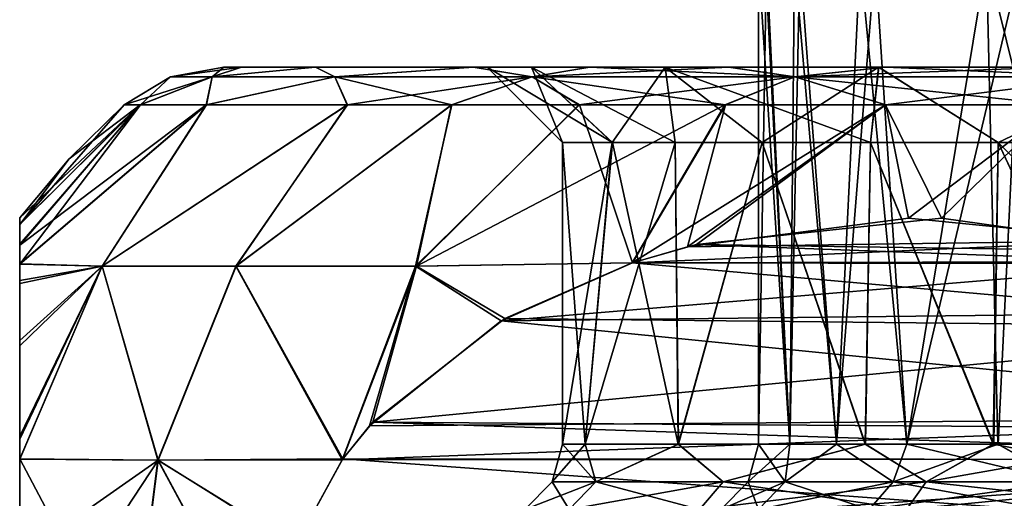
# Model space of a CAD drawing. Header units: metres. Extents: x -90 to 90, y -173 to 74.
# Tile 522 of 564: x 48 to 54.53, y 37.14 to 40.31. Entities that reach past the tile are written whole.
import ezdxf

# ---------------------------------------------------------------- set-up
doc = ezdxf.new("R2010")
doc.units = ezdxf.units.M
doc.layers.add('solid_509418_01', color=7, linetype='CONTINUOUS')

msp = doc.modelspace()

# ---------------------------------------------------------------- linework, layer by layer
at = {"layer": 'solid_509418_01'}
for points in [[(52.952953, 40.711327, -0.865528), (52.900002, 37.5), (52.900002, 40.711327)], [(53.108109, 37.5, 1.706402), (52.900002, 40.711327), (52.900002, 37.5)], [(52.945873, 40.711327, 0.805783), (52.900002, 40.711327), (53.108109, 37.5, 1.706402)], [(52.952953, 40.711327, -0.865528), (53.108414, 37.5, -1.707634), (52.900002, 37.5)], [(53.139954, 40.711327, 1.830234), (52.945873, 40.711327, 0.805783), (53.108109, 37.5, 1.706402)], [(52.952953, 40.711327, -0.865528), (53.175396, 40.711327, -1.958265), (53.108414, 37.5, -1.707634)], [(53.139954, 40.711327, 1.830234), (53.108109, 37.5, 1.706402), (53.418499, 37.5, 2.663423)], [(53.175396, 40.711327, -1.958265), (53.419109, 37.5, -2.664932), (53.108414, 37.5, -1.707634)], [(53.574314, 40.711327, 3.020028), (53.139954, 40.711327, 1.830234), (53.418499, 37.5, 2.663423)], [(53.175396, 40.711327, -1.958265), (53.67522, 40.711327, -3.226017), (53.419109, 37.5, -2.664932)], [(53.574314, 40.711327, 3.020028), (53.418499, 37.5, 2.663423), (53.884155, 37.5, 3.606445)], [(53.67522, 40.711327, -3.226017), (53.885056, 37.5, -3.60797), (53.419109, 37.5, -2.664932)], [(54.413197, 40.711327, 4.381511), (53.574314, 40.711327, 3.020028), (53.884155, 37.5, 3.606445)], [(53.67522, 40.711327, -3.226017), (54.644905, 40.711327, -4.661863), (53.885056, 37.5, -3.60797)], [(54.413197, 40.711327, 4.381511), (53.884155, 37.5, 3.606445), (54.489056, 37.5, 4.476549)], [(54.644905, 40.711327, -4.661863), (54.490166, 37.5, -4.477914), (53.885056, 37.5, -3.60797)], [(54.413197, 40.711327, 4.381511), (54.489056, 37.5, 4.476549), (55.209133, 37.5, 5.239999)], [(55.848225, 40.711327, 5.75958), (54.413197, 40.711327, 4.381511), (55.209133, 37.5, 5.239999)], [(54.644905, 40.711327, -4.661863), (55.210407, 37.5, -5.241164), (54.490166, 37.5, -4.477914)], [(49.000694, 39.935413), (49.354248, 40), (49.471947, 40, -1.5829)], [(49.27647, 39.935413, 2.447576), (49.354248, 40), (49.000694, 39.935413)], [(49.000694, 39.935413), (49.471947, 40, -1.5829), (49.27647, 39.935413, -2.447576)], [(49.27647, 39.935413, 2.447576), (49.472172, 40, 1.584415), (49.354248, 40)], [(49.27647, 39.935413, -2.447576), (49.471947, 40, -1.5829), (49.961235, 40, -3.543852)], [(49.27647, 39.935413, -2.447576), (49.961235, 40, -3.543852), (50.08997, 39.935413, -4.772419)], [(49.27647, 39.935413, 2.447576), (49.962196, 40, 3.546578), (49.472172, 40, 1.584415)], [(50.08997, 39.935413, 4.772419), (49.962196, 40, 3.546578), (49.27647, 39.935413, 2.447576)], [(51.394642, 40, -2.270966), (49.471947, 40, -1.5829), (49.354248, 40)], [(51.099998, 40), (49.354248, 40), (49.472172, 40, 1.584415)], [(51.099998, 40), (51.394642, 40, -2.270966), (49.354248, 40)], [(51.394642, 40, -2.270966), (49.961235, 40, -3.543852), (49.471947, 40, -1.5829)], [(51.394451, 40, 2.270251), (49.472172, 40, 1.584415), (49.962196, 40, 3.546578)], [(51.394451, 40, 2.270251), (51.099998, 40), (49.472172, 40, 1.584415)], [(52.282143, 40, -4.431771), (51.008572, 40, -5.698104), (49.961235, 40, -3.543852)], [(50.08997, 39.935413, -4.772419), (49.961235, 40, -3.543852), (51.008572, 40, -5.698104)], [(51.394642, 40, -2.270966), (52.282143, 40, -4.431771), (49.961235, 40, -3.543852)], [(52.281666, 40, 4.430933), (49.962196, 40, 3.546578), (51.010731, 40, 5.701505)], [(50.08997, 39.935413, 4.772419), (51.010731, 40, 5.701505), (49.962196, 40, 3.546578)], [(52.281666, 40, 4.430933), (51.394451, 40, 2.270251), (49.962196, 40, 3.546578)], [(50.08997, 39.935413, -4.772419), (51.008572, 40, -5.698104), (51.400398, 39.935413, -6.857954)], [(51.400398, 39.935413, 6.857954), (51.010731, 40, 5.701505), (50.08997, 39.935413, 4.772419)], [(53.697983, 40, -6.284479), (51.77911, 40, -6.76256), (51.008572, 40, -5.698104)], [(51.400398, 39.935413, -6.857954), (51.008572, 40, -5.698104), (51.77911, 40, -6.76256)], [(52.282143, 40, -4.431771), (53.697983, 40, -6.284479), (51.008572, 40, -5.698104)], [(53.697422, 40, 6.283917), (51.010731, 40, 5.701505), (51.781895, 40, 6.765945)], [(51.400398, 39.935413, 6.857954), (51.781895, 40, 6.765945), (51.010731, 40, 5.701505)], [(53.697422, 40, 6.283917), (52.281666, 40, 4.430933), (51.010731, 40, 5.701505)], [(51.931316, 39.499996, -2.335883), (51.394642, 40, -2.270966), (51.099998, 40)], [(51.599998, 39.5), (51.099998, 40), (51.394451, 40, 2.270251)], [(51.931316, 39.499996, -2.335883), (51.099998, 40), (51.599998, 39.5)], [(51.931087, 39.499996, 2.335097), (51.394451, 40, 2.270251), (52.281666, 40, 4.430933)], [(51.931087, 39.499996, 2.335097), (51.599998, 39.5), (51.394451, 40, 2.270251)], [(52.348431, 39.500004, -3.466046), (52.282143, 40, -4.431771), (51.394642, 40, -2.270966)], [(51.931316, 39.499996, -2.335883), (52.348431, 39.500004, -3.466046), (51.394642, 40, -2.270966)], [(51.400398, 39.935413, -6.857954), (51.77911, 40, -6.76256), (52.702423, 40, -7.750854)], [(51.400398, 39.935413, -6.857954), (52.702423, 40, -7.750854), (53.142044, 39.935413, -8.599603)], [(53.142044, 39.935413, 8.599603), (51.781895, 40, 6.765945), (51.400398, 39.935413, 6.857954)], [(55.540649, 40, -7.702219), (52.702423, 40, -7.750854), (51.77911, 40, -6.76256)], [(53.697983, 40, -6.284479), (55.540649, 40, -7.702219), (51.77911, 40, -6.76256)], [(55.539936, 40, 7.701807), (51.781895, 40, 6.765945), (52.705692, 40, 7.753934)], [(53.142044, 39.935413, 8.599603), (52.705692, 40, 7.753934), (51.781895, 40, 6.765945)], [(55.539936, 40, 7.701807), (53.697422, 40, 6.283917), (51.781895, 40, 6.765945)], [(52.348022, 39.500004, 3.465146), (51.931087, 39.499996, 2.335097), (52.281666, 40, 4.430933)], [(52.924122, 39.499996, 4.526803), (52.281666, 40, 4.430933), (53.697422, 40, 6.283917)], [(52.924122, 39.499996, 4.526803), (52.348022, 39.500004, 3.465146), (52.281666, 40, 4.430933)], [(53.644035, 39.5, -5.491967), (53.697983, 40, -6.284479), (52.282143, 40, -4.431771)], [(52.924641, 39.499996, -4.527616), (53.644035, 39.5, -5.491967), (52.282143, 40, -4.431771)], [(52.348431, 39.500004, -3.466046), (52.924641, 39.499996, -4.527616), (52.282143, 40, -4.431771)], [(57.692898, 40, -8.595699), (53.741676, 40, -8.611979), (52.702423, 40, -7.750854)], [(53.142044, 39.935413, -8.599603), (52.702423, 40, -7.750854), (53.741676, 40, -8.611979)], [(55.540649, 40, -7.702219), (57.692898, 40, -8.595699), (52.702423, 40, -7.750854)], [(57.692097, 40, 8.595485), (52.705692, 40, 7.753934), (53.745266, 40, 8.614587)], [(53.142044, 39.935413, 8.599603), (53.745266, 40, 8.614587), (52.705692, 40, 7.753934)], [(57.692097, 40, 8.595485), (55.539936, 40, 7.701807), (52.705692, 40, 7.753934)], [(53.643471, 39.5, 5.491313), (52.924122, 39.499996, 4.526803), (53.697422, 40, 6.283917)], [(53.142044, 39.935413, -8.599603), (53.741676, 40, -8.611979), (54.869164, 40, -9.327729)], [(53.142044, 39.935413, -8.599603), (54.869164, 40, -9.327729), (55.227581, 39.935413, -9.910031)], [(55.227581, 39.935413, 9.910031), (53.745266, 40, 8.614587), (53.142044, 39.935413, 8.599603)], [(54.489902, 39.5, 6.340256), (53.643471, 39.5, 5.491313), (53.697422, 40, 6.283917)], [(53.644035, 39.5, -5.491967), (54.490524, 39.5, -6.340796), (53.697983, 40, -6.284479)], [(54.489902, 39.5, 6.340256), (53.697422, 40, 6.283917), (55.539936, 40, 7.701807)], [(54.490524, 39.5, -6.340796), (55.540649, 40, -7.702219), (53.697983, 40, -6.284479)], [(60.000404, 40, -8.899905), (54.869164, 40, -9.327729), (53.741676, 40, -8.611979)], [(57.692898, 40, -8.595699), (60.000404, 40, -8.899905), (53.741676, 40, -8.611979)], [(59.999596, 40, 8.899905), (53.745266, 40, 8.614587), (54.873013, 40, 9.329845)], [(55.227581, 39.935413, 9.910031), (54.873013, 40, 9.329845), (53.745266, 40, 8.614587)], [(59.999596, 40, 8.899905), (57.692097, 40, 8.595485), (53.745266, 40, 8.614587)], [(56.502583, 39.5, 7.637281), (54.489902, 39.5, 6.340256), (55.539936, 40, 7.701807)], [(54.490524, 39.5, -6.340796), (56.503384, 39.5, -7.637648), (55.540649, 40, -7.702219)], [(49.000694, 39.935413), (48.69281, 39.75), (48.800411, 39.75, 1.556204)], [(49.27647, 39.935413, -2.447576), (48.800201, 39.75, -1.554691), (48.69281, 39.75)], [(49.000694, 39.935413), (49.27647, 39.935413, -2.447576), (48.69281, 39.75)], [(49.27647, 39.935413, -2.447576), (49.238026, 39.75, -3.468784), (48.800201, 39.75, -1.554691)], [(49.27647, 39.935413, 2.447576), (48.800411, 39.75, 1.556204), (49.238918, 39.75, 3.471545)], [(49.27647, 39.935413, 2.447576), (49.000694, 39.935413), (48.800411, 39.75, 1.556204)], [(50.08997, 39.935413, -4.772419), (50.171528, 39.75, -5.590498), (49.238026, 39.75, -3.468784)], [(49.27647, 39.935413, -2.447576), (50.08997, 39.935413, -4.772419), (49.238026, 39.75, -3.468784)], [(50.08997, 39.935413, 4.772419), (49.238918, 39.75, 3.471545), (50.17355, 39.75, 5.594052)], [(50.08997, 39.935413, 4.772419), (49.27647, 39.935413, 2.447576), (49.238918, 39.75, 3.471545)], [(50.08997, 39.935413, 4.772419), (50.17355, 39.75, 5.594052), (50.867607, 39.75, 6.667226)], [(51.400398, 39.935413, 6.857954), (50.08997, 39.935413, 4.772419), (50.867607, 39.75, 6.667226)], [(50.08997, 39.935413, -4.772419), (51.400398, 39.935413, -6.857954), (50.171528, 39.75, -5.590498)], [(51.400398, 39.935413, -6.857954), (50.864929, 39.75, -6.663558), (50.171528, 39.75, -5.590498)], [(51.400398, 39.935413, -6.857954), (51.709217, 39.75, -7.688656), (50.864929, 39.75, -6.663558)], [(51.400398, 39.935413, 6.857954), (50.867607, 39.75, 6.667226), (51.712456, 39.75, 7.692146)], [(51.400398, 39.935413, 6.857954), (51.712456, 39.75, 7.692146), (52.681335, 39.75, 8.619144)], [(53.142044, 39.935413, 8.599603), (51.400398, 39.935413, 6.857954), (52.681335, 39.75, 8.619144)], [(51.400398, 39.935413, -6.857954), (53.142044, 39.935413, -8.599603), (51.709217, 39.75, -7.688656)], [(53.142044, 39.935413, -8.599603), (52.677689, 39.75, -8.616048), (51.709217, 39.75, -7.688656)], [(53.142044, 39.935413, -8.599603), (53.742321, 39.75, -9.417748), (52.677689, 39.75, -8.616048)], [(53.142044, 39.935413, 8.599603), (52.681335, 39.75, 8.619144), (53.746258, 39.75, 9.420362)], [(53.142044, 39.935413, 8.599603), (53.746258, 39.75, 9.420362), (54.888733, 39.75, 10.086003)], [(55.227581, 39.935413, 9.910031), (53.142044, 39.935413, 8.599603), (54.888733, 39.75, 10.086003)], [(53.142044, 39.935413, -8.599603), (55.227581, 39.935413, -9.910031), (53.742321, 39.75, -9.417748)], [(55.227581, 39.935413, -9.910031), (54.884548, 39.75, -10.083883), (53.742321, 39.75, -9.417748)], [(49.238918, 39.75, 3.471545), (48, 38.694466, 2.265208), (48.547291, 38.679855, 4.2653)], [(48.800411, 39.75, 1.556204), (48, 38.826294, 1.733837), (48, 38.694466, 2.265208)], [(49.238918, 39.75, 3.471545), (48.800411, 39.75, 1.556204), (48, 38.694466, 2.265208)], [(48.800411, 39.75, 1.556204), (48, 38.957371, 0.872296), (48, 38.826294, 1.733837)], [(48.69281, 39.75), (48.327209, 39.392731), (48, 38.957371, 0.872296)], [(48.800411, 39.75, 1.556204), (48.69281, 39.75), (48, 38.957371, 0.872296)], [(48.800201, 39.75, -1.554691), (48, 39), (48.327209, 39.392731)], [(48, 38.955532, -0.890818), (48, 39), (48.800201, 39.75, -1.554691)], [(48, 38.818527, -1.770575), (48.800201, 39.75, -1.554691), (49.238026, 39.75, -3.468784)], [(48, 38.695663, -2.260558), (48, 38.818527, -1.770575), (49.238026, 39.75, -3.468784)], [(48.547291, 38.679855, -4.265298), (48, 38.695663, -2.260558), (49.238026, 39.75, -3.468784)], [(48, 38.818527, -1.770575), (48, 38.955532, -0.890818), (48.800201, 39.75, -1.554691)], [(48.800201, 39.75, -1.554691), (48.327209, 39.392731), (48.69281, 39.75)], [(50.17355, 39.75, 5.594052), (48.547291, 38.679855, 4.2653), (49.433834, 38.679855, 6.141126)], [(50.17355, 39.75, 5.594052), (49.238918, 39.75, 3.471545), (48.547291, 38.679855, 4.2653)], [(48.547291, 38.679855, -4.265298), (49.238026, 39.75, -3.468784), (50.171528, 39.75, -5.590498)], [(49.43644, 38.679855, -6.145607), (48.547291, 38.679855, -4.265298), (50.171528, 39.75, -5.590498)], [(50.867607, 39.75, 6.667226), (49.433834, 38.679855, 6.141126), (50.624905, 38.679855, 7.839956)], [(50.867607, 39.75, 6.667226), (50.17355, 39.75, 5.594052), (49.433834, 38.679855, 6.141126)], [(49.43644, 38.679855, -6.145607), (50.171528, 39.75, -5.590498), (50.864929, 39.75, -6.663558)], [(50.631561, 38.679855, -7.847908), (49.43644, 38.679855, -6.145607), (50.864929, 39.75, -6.663558)], [(51.712456, 39.75, 7.692146), (50.624905, 38.679855, 7.839956), (52.065403, 38.703339, 9.275366)], [(51.712456, 39.75, 7.692146), (50.867607, 39.75, 6.667226), (50.624905, 38.679855, 7.839956)], [(50.631561, 38.679855, -7.847908), (51.709217, 39.75, -7.688656), (52.677689, 39.75, -8.616048)], [(52.062836, 38.702854, -9.273883), (50.631561, 38.679855, -7.847908), (52.677689, 39.75, -8.616048)], [(50.631561, 38.679855, -7.847908), (50.864929, 39.75, -6.663558), (51.709217, 39.75, -7.688656)], [(52.681335, 39.75, 8.619144), (51.712456, 39.75, 7.692146), (52.065403, 38.703339, 9.275366)], [(52.062836, 38.702854, -9.273883), (52.677689, 39.75, -8.616048), (53.742321, 39.75, -9.417748)], [(52.489296, 38.823421, -9.5201), (52.062836, 38.702854, -9.273883), (53.742321, 39.75, -9.417748)], [(52.681335, 39.75, 8.619144), (52.065403, 38.703339, 9.275366), (52.429478, 38.809109, 9.485564)], [(53.746258, 39.75, 9.420362), (52.429478, 38.809109, 9.485564), (53.895634, 38.999142, 10.332048)], [(53.746258, 39.75, 9.420362), (52.681335, 39.75, 8.619144), (52.429478, 38.809109, 9.485564)], [(54.115009, 38.99902, -10.458705), (52.489296, 38.823421, -9.5201), (53.742321, 39.75, -9.417748)], [(54.115009, 38.99902, -10.458705), (53.742321, 39.75, -9.417748), (54.884548, 39.75, -10.083883)], [(54.888733, 39.75, 10.086003), (53.746258, 39.75, 9.420362), (53.895634, 38.999142, 10.332048)], [(54.888733, 39.75, 10.086003), (53.895634, 38.999142, 10.332048), (55.393387, 38.851109, 11.196778)], [(55.689709, 38.776985, -11.367859), (54.115009, 38.99902, -10.458705), (54.884548, 39.75, -10.083883)], [(51.599998, 39.5), (51.599998, 37.5), (51.751163, 37.5, -1.586407)], [(51.931087, 39.499996, 2.335097), (51.599998, 37.5), (51.599998, 39.5)], [(51.931316, 39.499996, -2.335883), (51.599998, 39.5), (51.751163, 37.5, -1.586407)], [(51.931087, 39.499996, 2.335097), (51.75153, 37.5, 1.588307), (51.599998, 37.5)], [(51.931316, 39.499996, -2.335883), (51.751163, 37.5, -1.586407), (52.36887, 37.5, -3.51082)], [(52.348022, 39.500004, 3.465146), (52.37027, 37.5, 3.513864), (51.75153, 37.5, 1.588307)], [(52.348022, 39.500004, 3.465146), (51.75153, 37.5, 1.588307), (51.931087, 39.499996, 2.335097)], [(51.931316, 39.499996, -2.335883), (52.36887, 37.5, -3.51082), (52.348431, 39.500004, -3.466046)], [(52.924122, 39.499996, 4.526803), (52.37027, 37.5, 3.513864), (52.348022, 39.500004, 3.465146)], [(52.348431, 39.500004, -3.466046), (52.36887, 37.5, -3.51082), (52.924641, 39.499996, -4.527616)], [(52.924641, 39.499996, -4.527616), (52.36887, 37.5, -3.51082), (53.60854, 37.5, -5.450617)], [(52.924122, 39.499996, 4.526803), (53.611244, 37.5, 5.453787), (52.37027, 37.5, 3.513864)], [(53.643471, 39.5, 5.491313), (53.611244, 37.5, 5.453787), (52.924122, 39.499996, 4.526803)], [(52.924641, 39.499996, -4.527616), (53.60854, 37.5, -5.450617), (53.644035, 39.5, -5.491967)], [(53.644035, 39.5, -5.491967), (53.60854, 37.5, -5.450617), (54.457817, 37.5, -6.312228)], [(53.643471, 39.5, 5.491313), (54.461048, 37.5, 6.315063), (53.611244, 37.5, 5.453787)], [(54.489902, 39.5, 6.340256), (54.461048, 37.5, 6.315063), (53.643471, 39.5, 5.491313)], [(53.644035, 39.5, -5.491967), (54.457817, 37.5, -6.312228), (54.490524, 39.5, -6.340796)], [(54.490524, 39.5, -6.340796), (54.457817, 37.5, -6.312228), (55.426174, 37.5, -7.045574)], [(54.489902, 39.5, 6.340256), (55.429775, 37.5, 7.04791), (54.461048, 37.5, 6.315063)], [(56.502583, 39.5, 7.637281), (55.429775, 37.5, 7.04791), (54.489902, 39.5, 6.340256)], [(54.490524, 39.5, -6.340796), (55.426174, 37.5, -7.045574), (56.484772, 37.5, -7.629099)], [(54.490524, 39.5, -6.340796), (56.484772, 37.5, -7.629099), (56.503384, 39.5, -7.637648)], [(48.327209, 39.392731), (48, 39), (48, 38.957371, 0.872296)], [(48, 38.955532, -0.890818), (48, 38.957371, 0.872296), (48, 39)], [(52.429478, 38.809109, 9.485564), (55.393387, 38.851109, 11.196778), (53.895634, 38.999142, 10.332048)], [(55.689709, 38.776985, -11.367859), (52.489296, 38.823421, -9.5201), (54.115009, 38.99902, -10.458705)], [(48, 38.955532, -0.890818), (48, 38.826294, 1.733837), (48, 38.957371, 0.872296)], [(48, 38.818527, -1.770575), (48, 38.826294, 1.733837), (48, 38.955532, -0.890818)], [(48, 38.818527, -1.770575), (48, 38.694466, 2.265208), (48, 38.826294, 1.733837)], [(48, 38.695663, -2.260558), (48, 38.694466, 2.265208), (48, 38.818527, -1.770575)], [(55.960175, 38.695297, -11.524013), (52.062836, 38.702854, -9.273883), (52.489296, 38.823421, -9.5201)], [(52.065403, 38.703339, 9.275366), (55.910908, 38.71109, 11.495568), (55.393387, 38.851109, 11.196778)], [(52.065403, 38.703339, 9.275366), (55.393387, 38.851109, 11.196778), (52.429478, 38.809109, 9.485564)], [(55.960175, 38.695297, -11.524013), (52.489296, 38.823421, -9.5201), (55.689709, 38.776985, -11.367859)], [(48, 38.695663, -2.260558), (48, 38.585308, 2.605675), (48, 38.694466, 2.265208)], [(48, 38.56432, -2.664445), (48, 38.585308, 2.605675), (48, 38.695663, -2.260558)], [(48, 38.56432, -2.664445), (48, 38.695663, -2.260558), (48.547291, 38.679855, -4.265298)], [(48, 38.585308, 2.605675), (48.547291, 38.679855, 4.2653), (48, 38.694466, 2.265208)], [(48.915462, 37.394688, 6.404108), (48.547291, 38.679855, 4.2653), (48, 37.403278, 4.451625)], [(48, 37.552387, 4.316472), (48, 37.403278, 4.451625), (48.547291, 38.679855, 4.2653)], [(48, 38.186623, 3.488486), (48, 37.552387, 4.316472), (48.547291, 38.679855, 4.2653)], [(48, 38.585308, 2.605675), (48, 38.186623, 3.488486), (48.547291, 38.679855, 4.2653)], [(48, 37.40015, -4.45404), (48.547291, 38.679855, -4.265298), (48.918247, 37.394688, -6.408926)], [(48, 37.533607, -4.334246), (48.547291, 38.679855, -4.265298), (48, 37.40015, -4.45404)], [(48, 38.153049, -3.545726), (48.547291, 38.679855, -4.265298), (48, 37.533607, -4.334246)], [(48, 38.153049, -3.545726), (48, 38.56432, -2.664445), (48.547291, 38.679855, -4.265298)], [(48.915462, 37.394688, 6.404108), (49.433834, 38.679855, 6.141126), (48.547291, 38.679855, 4.2653)], [(48.918247, 37.394688, -6.408926), (48.547291, 38.679855, -4.265298), (49.43644, 38.679855, -6.145607)], [(50.140141, 37.396317, 8.163814), (49.433834, 38.679855, 6.141126), (48.915462, 37.394688, 6.404108)], [(48.918247, 37.394688, -6.408926), (49.43644, 38.679855, -6.145607), (50.144356, 37.402458, -8.166248)], [(50.140141, 37.396317, 8.163814), (50.624905, 38.679855, 7.839956), (49.433834, 38.679855, 6.141126)], [(50.144356, 37.402458, -8.166248), (49.43644, 38.679855, -6.145607), (50.631561, 38.679855, -7.847908)], [(50.321365, 37.622265, 8.268445), (50.624905, 38.679855, 7.839956), (50.140141, 37.396317, 8.163814)], [(50.343464, 37.646713, -8.281202), (50.144356, 37.402458, -8.166248), (50.631561, 38.679855, -7.847908)], [(51.193623, 38.318802, 8.772042), (50.624905, 38.679855, 7.839956), (50.321365, 37.622265, 8.268445)], [(51.218681, 38.333118, -8.78651), (50.343464, 37.646713, -8.281202), (50.631561, 38.679855, -7.847908)], [(51.193623, 38.318802, 8.772042), (52.065403, 38.703339, 9.275366), (50.624905, 38.679855, 7.839956)], [(51.218681, 38.333118, -8.78651), (50.631561, 38.679855, -7.847908), (52.062836, 38.702854, -9.273883)], [(51.193623, 38.318802, 8.772042), (55.910908, 38.71109, 11.495568), (52.065403, 38.703339, 9.275366)], [(51.193623, 38.318802, 8.772042), (56.695362, 38.380291, 11.948472), (55.910908, 38.71109, 11.495568)], [(56.883244, 38.273533, -12.056947), (51.218681, 38.333118, -8.78651), (52.062836, 38.702854, -9.273883)], [(56.883244, 38.273533, -12.056947), (52.062836, 38.702854, -9.273883), (55.960175, 38.695297, -11.524013)], [(48, 38.56432, -2.664445), (48, 38.186623, 3.488486), (48, 38.585308, 2.605675)], [(48, 38.153049, -3.545726), (48, 38.186623, 3.488486), (48, 38.56432, -2.664445)], [(51.193623, 38.318802, 8.772042), (57.628838, 37.676991, 12.487414), (56.695362, 38.380291, 11.948472)], [(51.193623, 38.318802, 8.772042), (50.321365, 37.622265, 8.268445), (57.628838, 37.676991, 12.487414)], [(56.883244, 38.273533, -12.056947), (50.343464, 37.646713, -8.281202), (51.218681, 38.333118, -8.78651)], [(56.883244, 38.273533, -12.056947), (57.702042, 37.595234, -12.52968), (50.343464, 37.646713, -8.281202)], [(48, 38.153049, -3.545726), (48, 37.552387, 4.316472), (48, 38.186623, 3.488486)], [(48, 38.153049, -3.545726), (48, 37.533607, -4.334246), (48, 37.552387, 4.316472)], [(50.140141, 37.396317, 8.163814), (57.855915, 37.402035, 12.618518), (57.628838, 37.676991, 12.487414)], [(50.321365, 37.622265, 8.268445), (50.140141, 37.396317, 8.163814), (57.628838, 37.676991, 12.487414)], [(57.859211, 37.397259, -12.620421), (50.144356, 37.402458, -8.166248), (50.343464, 37.646713, -8.281202)], [(57.702042, 37.595234, -12.52968), (57.859211, 37.397259, -12.620421), (50.343464, 37.646713, -8.281202)], [(48, 37.40015, -4.45404), (48, 37.403278, 4.451625), (48, 37.552387, 4.316472)], [(48, 37.533607, -4.334246), (48, 37.40015, -4.45404), (48, 37.552387, 4.316472)], [(51.533012, 37.25), (51.821518, 37.25, -2.191417), (51.599998, 37.5)], [(51.75153, 37.5, 1.588307), (51.533012, 37.25), (51.599998, 37.5)], [(51.821518, 37.25, 2.191417), (51.533012, 37.25), (51.75153, 37.5, 1.588307)], [(51.821518, 37.25, -2.191417), (51.751163, 37.5, -1.586407), (51.599998, 37.5)], [(51.821518, 37.25, -2.191417), (52.36887, 37.5, -3.51082), (51.751163, 37.5, -1.586407)], [(51.821518, 37.25, 2.191417), (51.75153, 37.5, 1.588307), (52.37027, 37.5, 3.513864)], [(51.821518, 37.25, -2.191417), (52.667374, 37.25, -4.233494), (52.36887, 37.5, -3.51082)], [(52.667374, 37.25, 4.233494), (51.821518, 37.25, 2.191417), (52.37027, 37.5, 3.513864)], [(52.667374, 37.25, -4.233494), (53.60854, 37.5, -5.450617), (52.36887, 37.5, -3.51082)], [(52.667374, 37.25, 4.233494), (52.37027, 37.5, 3.513864), (53.611244, 37.5, 5.453787)], [(52.667374, 37.25, -4.233494), (54.012936, 37.25, -5.987064), (53.60854, 37.5, -5.450617)], [(54.012936, 37.25, 5.987064), (52.667374, 37.25, 4.233494), (53.611244, 37.5, 5.453787)], [(52.833145, 37.250225), (52.900002, 37.5), (53.108414, 37.5, -1.707634)], [(52.833145, 37.250225), (53.077347, 37.250225, 1.854919), (52.900002, 37.5)], [(53.077347, 37.250225, -1.854919), (52.833145, 37.250225), (53.108414, 37.5, -1.707634)], [(53.077347, 37.250225, 1.854919), (53.108109, 37.5, 1.706402), (52.900002, 37.5)], [(53.077347, 37.250225, -1.854919), (53.108414, 37.5, -1.707634), (53.419109, 37.5, -2.664932)], [(53.79332, 37.250225, -3.583428), (53.077347, 37.250225, -1.854919), (53.419109, 37.5, -2.664932)], [(53.077347, 37.250225, 1.854919), (53.418499, 37.5, 2.663423), (53.108109, 37.5, 1.706402)], [(53.077347, 37.250225, 1.854919), (53.79332, 37.250225, 3.583428), (53.418499, 37.5, 2.663423)], [(53.79332, 37.250225, 3.583428), (53.884155, 37.5, 3.606445), (53.418499, 37.5, 2.663423)], [(53.79332, 37.250225, -3.583428), (53.419109, 37.5, -2.664932), (53.885056, 37.5, -3.60797)], [(54.012936, 37.25, -5.987064), (54.457817, 37.5, -6.312228), (53.60854, 37.5, -5.450617)], [(54.012936, 37.25, 5.987064), (53.611244, 37.5, 5.453787), (54.461048, 37.5, 6.315063)], [(53.79332, 37.250225, -3.583428), (53.885056, 37.5, -3.60797), (54.490166, 37.5, -4.477914)], [(54.932266, 37.250225, -5.067733), (53.79332, 37.250225, -3.583428), (54.490166, 37.5, -4.477914)], [(53.79332, 37.250225, 3.583428), (54.932266, 37.250225, 5.067733), (53.884155, 37.5, 3.606445)], [(54.932266, 37.250225, 5.067733), (54.489056, 37.5, 4.476549), (53.884155, 37.5, 3.606445)], [(54.012936, 37.25, -5.987064), (55.766506, 37.25, -7.332626), (54.457817, 37.5, -6.312228)], [(54.012936, 37.25, 5.987064), (54.461048, 37.5, 6.315063), (55.429775, 37.5, 7.04791)], [(55.766506, 37.25, 7.332626), (54.012936, 37.25, 5.987064), (55.429775, 37.5, 7.04791)], [(55.766506, 37.25, -7.332626), (55.426174, 37.5, -7.045574), (54.457817, 37.5, -6.312228)], [(54.932266, 37.250225, 5.067733), (55.209133, 37.5, 5.239999), (54.489056, 37.5, 4.476549)], [(54.932266, 37.250225, -5.067733), (54.490166, 37.5, -4.477914), (55.210407, 37.5, -5.241164)], [(48, 37.403278, 4.451625), (48, 36.715286, 4.86436), (48.741669, 36, 6.5)], [(48.915462, 37.394688, 6.404108), (48, 37.403278, 4.451625), (48.741669, 36, 6.5)], [(48, 36.750671, -4.850274), (48, 36.715286, 4.86436), (48, 37.403278, 4.451625)], [(48, 36.750671, -4.850274), (48, 37.403278, 4.451625), (48, 37.40015, -4.45404)], [(48, 36.750671, -4.850274), (48, 37.40015, -4.45404), (48.918247, 37.394688, -6.408926)], [(48.918247, 37.394688, -6.408926), (48.741669, 36, -6.5), (48, 36, -5)], [(48, 36.750671, -4.850274), (48.918247, 37.394688, -6.408926), (48, 36, -5)], [(48.915462, 37.394688, 6.404108), (48.741669, 36, 6.5), (49.669872, 36, 7.892305)], [(48.918247, 37.394688, -6.408926), (49.669872, 36, -7.892305), (48.741669, 36, -6.5)], [(49.82856, 36.830101, 7.983922), (50.140141, 37.396317, 8.163814), (48.915462, 37.394688, 6.404108)], [(49.82856, 36.830101, 7.983922), (48.915462, 37.394688, 6.404108), (49.669872, 36, 7.892305)], [(48.918247, 37.394688, -6.408926), (50.144356, 37.402458, -8.166248), (49.826698, 36.825352, -7.982847)], [(48.918247, 37.394688, -6.408926), (49.826698, 36.825352, -7.982847), (49.669872, 36, -7.892305)], [(58.179066, 36.81028, -12.805091), (49.826698, 36.825352, -7.982847), (50.144356, 37.402458, -8.166248)], [(49.82856, 36.830101, 7.983922), (58.162422, 36.85294, 12.795481), (57.855915, 37.402035, 12.618518)], [(49.82856, 36.830101, 7.983922), (57.855915, 37.402035, 12.618518), (50.140141, 37.396317, 8.163814)], [(58.179066, 36.81028, -12.805091), (50.144356, 37.402458, -8.166248), (57.859211, 37.397259, -12.620421)], [(51.349773, 37.066856), (51.644524, 37.066856, -2.238843), (51.533012, 37.25)], [(51.821518, 37.25, 2.191417), (51.349773, 37.066856), (51.533012, 37.25)], [(51.644524, 37.066856, 2.238843), (51.349773, 37.066856), (51.821518, 37.25, 2.191417)], [(51.644524, 37.066856, -2.238843), (51.821518, 37.25, -2.191417), (51.533012, 37.25)], [(51.644524, 37.066856, -2.238843), (52.508682, 37.066856, -4.325113), (51.821518, 37.25, -2.191417)], [(51.644524, 37.066856, 2.238843), (51.821518, 37.25, 2.191417), (52.667374, 37.25, 4.233494)], [(52.508682, 37.066856, 4.325113), (51.644524, 37.066856, 2.238843), (52.667374, 37.25, 4.233494)], [(52.508682, 37.066856, -4.325113), (52.667374, 37.25, -4.233494), (51.821518, 37.25, -2.191417)], [(52.508682, 37.066856, -4.325113), (53.883366, 37.066856, -6.116634), (52.667374, 37.25, -4.233494)], [(52.508682, 37.066856, 4.325113), (52.667374, 37.25, 4.233494), (54.012936, 37.25, 5.987064)], [(53.883366, 37.066856, 6.116634), (52.508682, 37.066856, 4.325113), (54.012936, 37.25, 5.987064)], [(52.650002, 37.066986), (52.900444, 37.066986, 1.90232), (52.833145, 37.250225)], [(53.077347, 37.250225, -1.854919), (52.650002, 37.066986), (52.833145, 37.250225)], [(52.900444, 37.066986, -1.90232), (52.650002, 37.066986), (53.077347, 37.250225, -1.854919)], [(53.883366, 37.066856, -6.116634), (54.012936, 37.25, -5.987064), (52.667374, 37.25, -4.233494)], [(52.900444, 37.066986, 1.90232), (53.077347, 37.250225, 1.854919), (52.833145, 37.250225)], [(52.900444, 37.066986, 1.90232), (53.634712, 37.066986, 3.675), (53.077347, 37.250225, 1.854919)], [(52.900444, 37.066986, -1.90232), (53.077347, 37.250225, -1.854919), (53.79332, 37.250225, -3.583428)], [(53.634712, 37.066986, -3.675), (52.900444, 37.066986, -1.90232), (53.79332, 37.250225, -3.583428)], [(53.634712, 37.066986, 3.675), (53.79332, 37.250225, 3.583428), (53.077347, 37.250225, 1.854919)], [(53.634712, 37.066986, 3.675), (54.802765, 37.066986, 5.197235), (53.79332, 37.250225, 3.583428)], [(53.634712, 37.066986, -3.675), (53.79332, 37.250225, -3.583428), (54.932266, 37.250225, -5.067733)], [(54.802765, 37.066986, -5.197235), (53.634712, 37.066986, -3.675), (54.932266, 37.250225, -5.067733)], [(54.802765, 37.066986, 5.197235), (54.932266, 37.250225, 5.067733), (53.79332, 37.250225, 3.583428)], [(53.883366, 37.066856, -6.116634), (55.674885, 37.066856, -7.491316), (54.012936, 37.25, -5.987064)], [(53.883366, 37.066856, 6.116634), (54.012936, 37.25, 5.987064), (55.766506, 37.25, 7.332626)], [(55.674885, 37.066856, 7.491316), (53.883366, 37.066856, 6.116634), (55.766506, 37.25, 7.332626)], [(55.674885, 37.066856, -7.491316), (55.766506, 37.25, -7.332626), (54.012936, 37.25, -5.987064)]]:
    msp.add_3dface(points, dxfattribs=at)

doc.saveas('drawing.dxf')
